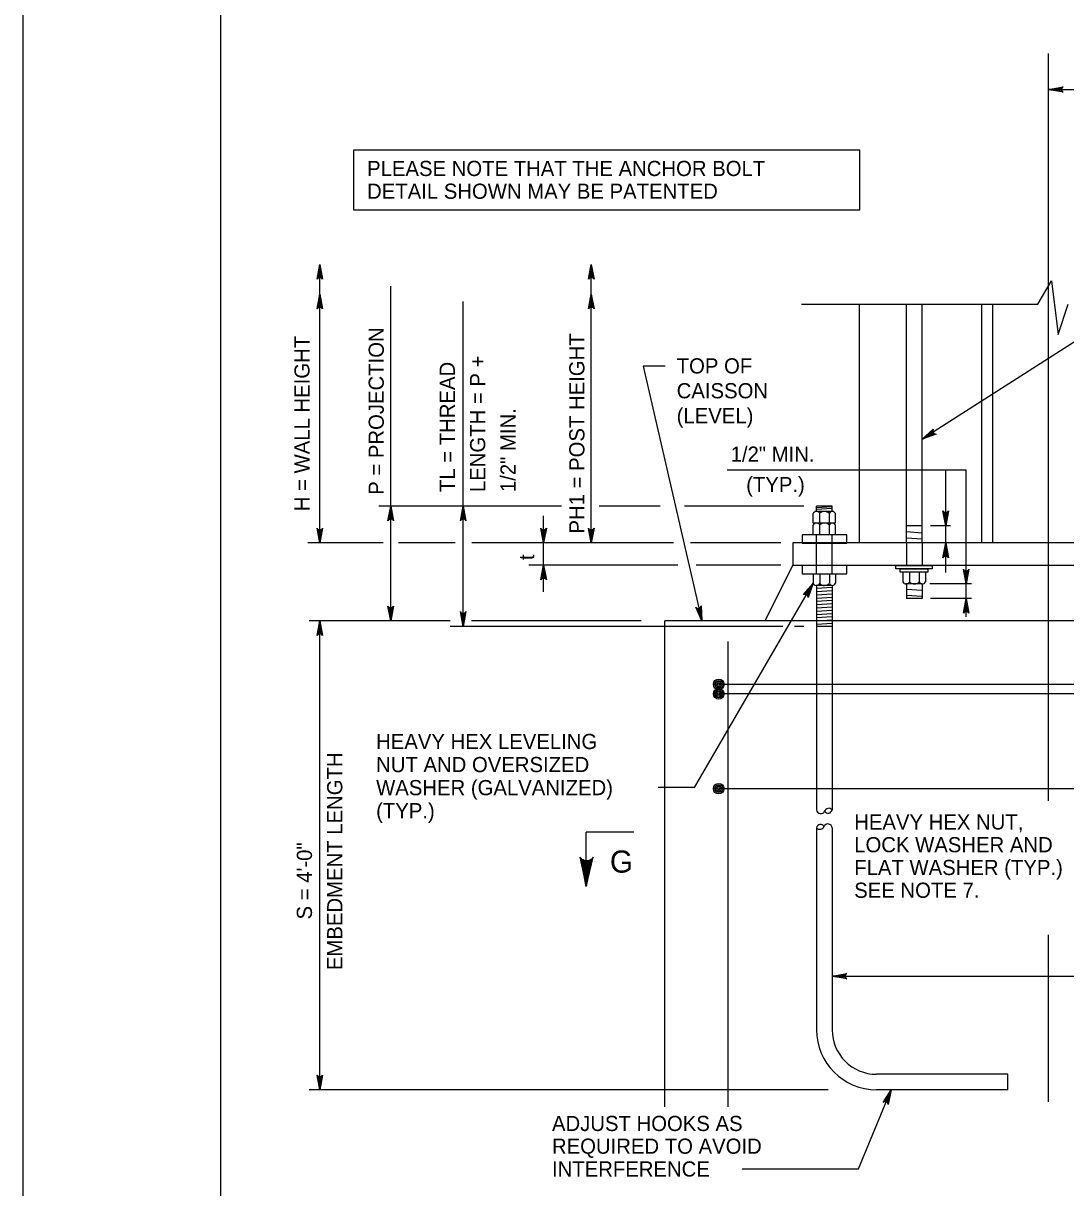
# Model space of a CAD drawing. Extents: x 3351 to 8430, y -3586 to 1457.
# Drawn here: x 3761.3 to 3972.3, y -460.6 to -224.9 of the extents above; entities that cross this region are included whole.
import ezdxf

# ---------------------------------------------------------------- set-up
doc = ezdxf.new("R2010")
doc.units = 0
for name, color, linetype in [('1', 7, 'Continuous'), ('2', 7, 'Continuous'), ('PLT-BNDY', 7, 'Continuous')]:
    doc.layers.add(name, color=color, linetype=linetype)

msp = doc.modelspace()

# ---------------------------------------------------------------- linework, layer by layer
at = {"layer": '1'}
for p, q in [((3968.84, -382.31), (3968.84, -231)), ((3968.84, -238.32), (4031.63, -238.32)), ((4020.82, -259.48), (3943.24, -309.12)), ((3821.37, -330.1), (3821.37, -273.74)), ((3821.37, -277.29), (3821.37, -273.74)), ((3876.3, -330.1), (3876.3, -273.74)), ((3876.3, -277.29), (3876.3, -273.74)), ((3835.7, -345.85), (3835.7, -278.09)), ((3966.69, -281.77), (3969.41, -277.02)), ((3969.41, -277.02), (3970.77, -287.88)), ((3850.36, -346.98), (3850.36, -281.2)), ((3918.84, -281.77), (3966.69, -281.77)), ((3930.59, -330.1), (3930.59, -281.77)), ((3940.09, -330.1), (3940.09, -281.77)), ((3943.24, -330.1), (3943.24, -281.77)), ((3955.34, -330.1), (3955.34, -281.77)), ((3957.59, -330.1), (3957.59, -281.77)), ((3970.77, -287.88), (3972.8, -281.77)), ((3891.23, -294.3), (3886.77, -294.3)), ((3886.77, -294.3), (3898.64, -345.85)), ((3952.17, -315.39), (3903.8, -315.39)), ((3948.02, -336.09), (3948.02, -315.39)), ((3952.17, -345.03), (3952.17, -315.39)), ((3870.29, -322.62), (3833.27, -322.62)), ((3890.25, -322.62), (3877.87, -322.62)), ((3919.3, -322.62), (3895.14, -322.62)), ((3925.04, -322.62), (3921.89, -322.62)), ((3921.89, -323.72), (3921.89, -322.62)), ((3925.04, -322.77), (3921.89, -322.97)), ((3925.04, -323.72), (3925.04, -322.62)), ((3866.65, -339.99), (3866.65, -324.63)), ((3921.18, -326.08), (3921.18, -324.15)), ((3925.36, -323.72), (3921.56, -323.72)), ((3925.04, -323.15), (3921.89, -323.35)), ((3922.52, -326.08), (3922.52, -324.15)), ((3924.48, -326.08), (3924.48, -324.15)), ((3925.71, -326.08), (3925.71, -324.15)), ((3925.71, -326.08), (3921.18, -326.08)), ((3921.18, -328.43), (3921.18, -326.51)), ((3922.52, -328.43), (3922.52, -326.51)), ((3924.48, -328.43), (3924.48, -326.51)), ((3925.71, -328.43), (3925.71, -326.51)), ((3943.24, -326.6), (3940.09, -326.6)), ((3949.02, -326.6), (3944.92, -326.6)), ((3921.89, -336.32), (3921.89, -328.43)), ((3925.04, -336.32), (3925.04, -328.43)), ((3943.24, -328.08), (3940.09, -327.87)), ((3943.24, -329.34), (3940.09, -329.13)), ((3834.2, -330.1), (3818.92, -330.1)), ((3848.76, -330.1), (3837.3, -330.1)), ((3892.95, -330.1), (3852.11, -330.1)), ((3914.69, -330.1), (3896.37, -330.1)), ((3940.09, -330.1), (3940.09, -334.6)), ((3943.24, -330.1), (3943.24, -334.6)), ((3893.81, -334.6), (3863.64, -334.6)), ((3914.69, -334.6), (3897.51, -334.6)), ((3911.47, -345.85), (3917.09, -334.6)), ((3921.18, -336.33), (3921.18, -338.25)), ((3922.52, -336.33), (3922.52, -338.25)), ((3924.48, -336.33), (3924.48, -338.25)), ((3925.71, -336.33), (3925.71, -338.25)), ((3939.38, -336.03), (3939.38, -337.96)), ((3940.72, -336.03), (3940.72, -337.96)), ((3942.67, -336.03), (3942.67, -337.96)), ((3943.91, -336.03), (3943.91, -337.96)), ((3897.16, -379.56), (3921.18, -338.25)), ((3925.05, -338.69), (3921.78, -338.69)), ((3921.89, -338.69), (3921.89, -384.11)), ((3925.04, -339.13), (3921.89, -339.33)), ((3925.04, -338.69), (3925.04, -384.11)), ((3943.25, -338.39), (3939.97, -338.39)), ((3940.09, -338.39), (3940.09, -341.35)), ((3943.24, -338.39), (3943.24, -341.35)), ((3953.25, -338.39), (3944.84, -338.39)), ((3925.04, -339.79), (3921.89, -339.99)), ((3925.04, -340.45), (3921.89, -340.65)), ((3925.04, -341.11), (3921.89, -341.31)), ((3943.24, -339.73), (3940.09, -339.52)), ((3943.24, -340.93), (3940.09, -340.73)), ((3943.24, -341.35), (3940.09, -341.35)), ((3953.25, -341.35), (3944.92, -341.35)), ((3925.04, -341.77), (3921.89, -341.97)), ((3925.04, -342.43), (3921.89, -342.63)), ((3925.04, -343.09), (3921.89, -343.29)), ((3925.04, -343.75), (3921.89, -343.95)), ((3847.76, -345.85), (3819.22, -345.85)), ((3821.37, -440.78), (3821.37, -345.85)), ((3886.41, -345.85), (3852.04, -345.85)), ((4042.28, -345.85), (3891.15, -345.85)), ((3891.15, -444.24), (3891.15, -345.85)), ((3925.04, -344.41), (3921.89, -344.61)), ((3925.04, -345.07), (3921.89, -345.27)), ((3925.04, -345.73), (3921.89, -345.93)), ((3925.04, -346.39), (3921.89, -346.59)), ((3915.03, -346.98), (3847.76, -346.98)), ((3919.3, -346.98), (3917.45, -346.98)), ((3925.04, -346.98), (3921.89, -346.98)), ((3904.01, -444.24), (3904.01, -350.07)), ((4031.34, -358.71), (3902.09, -358.71)), ((4031.34, -360.63), (3902.09, -360.63)), ((3897.16, -379.56), (3889.82, -379.56)), ((4031.34, -379.83), (3902.09, -379.83)), ((3884.92, -388.66), (3875.27, -388.66)), ((3875.27, -399.66), (3875.27, -388.66)), ((3921.89, -387.74), (3921.89, -428.63)), ((3925.04, -387.74), (3925.04, -428.63)), ((3968.84, -443.21), (3968.84, -409.41)), ((3925.04, -417.78), (4049.46, -417.78)), ((3960.59, -437.63), (3934.04, -437.63)), ((3960.59, -440.78), (3960.59, -437.63)), ((3924.24, -440.78), (3819.22, -440.78)), ((3930.41, -456.79), (3937.01, -440.78)), ((3960.59, -440.78), (3934.04, -440.78)), ((3906.81, -456.79), (3930.41, -456.79))]:
    msp.add_line(p, q, dxfattribs=at)
for points in [[(3968.84, -238.32), (3971.82, -237.76), (3971.6, -237.92), (3971.48, -238.12), (3971.44, -238.32), (3971.48, -238.52), (3971.6, -238.72), (3971.82, -238.88), (3968.84, -238.32), (3971.6, -238.72), (3971.48, -238.52), (3968.84, -238.32), (3971.44, -238.32), (3971.48, -238.12), (3968.84, -238.32), (3971.6, -237.92)], [(3821.37, -273.74), (3821.93, -276.73), (3821.77, -276.5), (3821.57, -276.38), (3821.37, -276.34), (3821.17, -276.38), (3820.97, -276.5), (3820.82, -276.73), (3821.37, -273.74), (3820.97, -276.5), (3821.17, -276.38), (3821.37, -273.74), (3821.37, -276.34), (3821.57, -276.38), (3821.37, -273.74), (3821.77, -276.5)], [(3876.3, -273.74), (3876.85, -276.73), (3876.7, -276.5), (3876.5, -276.38), (3876.3, -276.34), (3876.1, -276.38), (3875.9, -276.5), (3875.74, -276.73), (3876.3, -273.74), (3875.9, -276.5), (3876.1, -276.38), (3876.3, -273.74), (3876.3, -276.34), (3876.5, -276.38), (3876.3, -273.74), (3876.7, -276.5)], [(3821.37, -279.75), (3821.93, -282.73), (3821.77, -282.5), (3821.57, -282.39), (3821.37, -282.35), (3821.17, -282.39), (3820.97, -282.5), (3820.82, -282.73), (3821.37, -279.75), (3820.97, -282.5), (3821.17, -282.39), (3821.37, -279.75), (3821.37, -282.35), (3821.57, -282.39), (3821.37, -279.75), (3821.77, -282.5)], [(3876.3, -279.75), (3876.85, -282.73), (3876.7, -282.5), (3876.5, -282.39), (3876.3, -282.35), (3876.1, -282.39), (3875.9, -282.5), (3875.74, -282.73), (3876.3, -279.75), (3875.9, -282.5), (3876.1, -282.39), (3876.3, -279.75), (3876.3, -282.35), (3876.5, -282.39), (3876.3, -279.75), (3876.7, -282.5)], [(3943.24, -309.12), (3945.5, -307.09), (3945.39, -307.35), (3945.39, -307.58), (3945.46, -307.77), (3945.6, -307.92), (3945.8, -308.03), (3946.08, -308.05), (3943.24, -309.12), (3945.8, -308.03), (3945.6, -307.92), (3943.24, -309.12), (3945.46, -307.77), (3945.39, -307.58), (3943.24, -309.12), (3945.39, -307.35)], [(3835.7, -322.62), (3836.26, -325.6), (3836.1, -325.37), (3835.9, -325.26), (3835.7, -325.22), (3835.5, -325.26), (3835.3, -325.37), (3835.14, -325.6), (3835.7, -322.62), (3835.3, -325.37), (3835.5, -325.26), (3835.7, -322.62), (3835.7, -325.22), (3835.9, -325.26), (3835.7, -322.62), (3836.1, -325.37)], [(3850.36, -322.62), (3850.92, -325.6), (3850.76, -325.37), (3850.56, -325.26), (3850.36, -325.22), (3850.16, -325.26), (3849.96, -325.37), (3849.8, -325.6), (3850.36, -322.62), (3849.96, -325.37), (3850.16, -325.26), (3850.36, -322.62), (3850.36, -325.22), (3850.56, -325.26), (3850.36, -322.62), (3850.76, -325.37)], [(3948.02, -326.6), (3947.46, -323.61), (3947.62, -323.84), (3947.82, -323.96), (3948.02, -324), (3948.22, -323.96), (3948.42, -323.84), (3948.58, -323.61), (3948.02, -326.6), (3948.42, -323.84), (3948.22, -323.96), (3948.02, -326.6), (3948.02, -324), (3947.82, -323.96), (3948.02, -326.6), (3947.62, -323.84)], [(3821.37, -330.1), (3820.82, -327.12), (3820.97, -327.35), (3821.17, -327.47), (3821.37, -327.5), (3821.57, -327.47), (3821.77, -327.35), (3821.93, -327.12), (3821.37, -330.1), (3821.77, -327.35), (3821.57, -327.47), (3821.37, -330.1), (3821.37, -327.5), (3821.17, -327.47), (3821.37, -330.1), (3820.97, -327.35)], [(3866.65, -330.1), (3866.09, -327.12), (3866.25, -327.35), (3866.45, -327.47), (3866.65, -327.5), (3866.85, -327.47), (3867.05, -327.35), (3867.21, -327.12), (3866.65, -330.1), (3867.05, -327.35), (3866.85, -327.47), (3866.65, -330.1), (3866.65, -327.5), (3866.45, -327.47), (3866.65, -330.1), (3866.25, -327.35)], [(3876.3, -330.1), (3875.74, -327.12), (3875.9, -327.35), (3876.1, -327.47), (3876.3, -327.5), (3876.5, -327.47), (3876.7, -327.35), (3876.85, -327.12), (3876.3, -330.1), (3876.7, -327.35), (3876.5, -327.47), (3876.3, -330.1), (3876.3, -327.5), (3876.1, -327.47), (3876.3, -330.1), (3875.9, -327.35)], [(3948.02, -330.1), (3948.58, -333.08), (3948.42, -332.85), (3948.22, -332.74), (3948.02, -332.7), (3947.82, -332.74), (3947.62, -332.85), (3947.46, -333.08), (3948.02, -330.1), (3947.62, -332.85), (3947.82, -332.74), (3948.02, -330.1), (3948.02, -332.7), (3948.22, -332.74), (3948.02, -330.1), (3948.42, -332.85)], [(3866.65, -334.6), (3867.21, -337.58), (3867.05, -337.35), (3866.85, -337.24), (3866.65, -337.2), (3866.45, -337.24), (3866.25, -337.35), (3866.09, -337.58), (3866.65, -334.6), (3866.25, -337.35), (3866.45, -337.24), (3866.65, -334.6), (3866.65, -337.2), (3866.85, -337.24), (3866.65, -334.6), (3867.05, -337.35)], [(3952.17, -338.39), (3951.61, -335.41), (3951.77, -335.64), (3951.97, -335.76), (3952.17, -335.79), (3952.37, -335.76), (3952.57, -335.64), (3952.73, -335.41), (3952.17, -338.39), (3952.57, -335.64), (3952.37, -335.76), (3952.17, -338.39), (3952.17, -335.79), (3951.97, -335.76), (3952.17, -338.39), (3951.77, -335.64)], [(3921.18, -338.25), (3920.17, -341.11), (3920.14, -340.83), (3920.03, -340.63), (3919.88, -340.5), (3919.68, -340.43), (3919.45, -340.43), (3919.2, -340.55), (3921.18, -338.25), (3919.45, -340.43), (3919.68, -340.43), (3921.18, -338.25), (3919.88, -340.5), (3920.03, -340.63), (3921.18, -338.25), (3920.14, -340.83)], [(3952.17, -341.35), (3952.73, -344.33), (3952.57, -344.1), (3952.37, -343.98), (3952.17, -343.95), (3951.97, -343.98), (3951.77, -344.1), (3951.61, -344.33), (3952.17, -341.35), (3951.77, -344.1), (3951.97, -343.98), (3952.17, -341.35), (3952.17, -343.95), (3952.37, -343.98), (3952.17, -341.35), (3952.57, -344.1)], [(3835.7, -345.85), (3835.14, -342.87), (3835.3, -343.1), (3835.5, -343.22), (3835.7, -343.25), (3835.9, -343.22), (3836.1, -343.1), (3836.26, -342.87), (3835.7, -345.85), (3836.1, -343.1), (3835.9, -343.22), (3835.7, -345.85), (3835.7, -343.25), (3835.5, -343.22), (3835.7, -345.85), (3835.3, -343.1)], [(3850.36, -346.98), (3849.8, -344), (3849.96, -344.23), (3850.16, -344.35), (3850.36, -344.38), (3850.56, -344.35), (3850.76, -344.23), (3850.92, -344), (3850.36, -346.98), (3850.76, -344.23), (3850.56, -344.35), (3850.36, -346.98), (3850.36, -344.38), (3850.16, -344.35), (3850.36, -346.98), (3849.96, -344.23)], [(3898.64, -345.85), (3897.43, -343.07), (3897.64, -343.26), (3897.86, -343.33), (3898.06, -343.32), (3898.25, -343.24), (3898.42, -343.08), (3898.52, -342.82), (3898.64, -345.85), (3898.42, -343.08), (3898.25, -343.24), (3898.64, -345.85), (3898.06, -343.32), (3897.86, -343.33), (3898.64, -345.85), (3897.64, -343.26)], [(3821.37, -345.85), (3821.93, -348.83), (3821.77, -348.6), (3821.57, -348.48), (3821.37, -348.45), (3821.17, -348.48), (3820.97, -348.6), (3820.82, -348.83), (3821.37, -345.85), (3820.97, -348.6), (3821.17, -348.48), (3821.37, -345.85), (3821.37, -348.45), (3821.57, -348.48), (3821.37, -345.85), (3821.77, -348.6)], [(3875.27, -399.66), (3876.69, -393.7), (3876.49, -393.93), (3876.3, -394.16), (3876.06, -394.28), (3875.82, -394.39), (3875.58, -394.43), (3875.34, -394.46), (3875.1, -394.42), (3874.86, -394.39), (3874.62, -394.26), (3874.38, -394.14), (3874.19, -393.91), (3874, -393.68), (3875.27, -399.66), (3874.19, -393.91), (3874.38, -394.14), (3875.27, -399.66), (3874.62, -394.26), (3874.86, -394.39), (3875.27, -399.66), (3875.1, -394.42), (3875.34, -394.46), (3875.27, -399.66), (3875.58, -394.43), (3875.82, -394.39), (3875.27, -399.66), (3876.06, -394.28), (3876.3, -394.16), (3875.27, -399.66), (3876.49, -393.93)], [(3925.04, -417.78), (3928.02, -417.22), (3927.8, -417.38), (3927.68, -417.58), (3927.64, -417.78), (3927.68, -417.98), (3927.8, -418.18), (3928.02, -418.34), (3925.04, -417.78), (3927.8, -418.18), (3927.68, -417.98), (3925.04, -417.78), (3927.64, -417.78), (3927.68, -417.58), (3925.04, -417.78), (3927.8, -417.38)], [(3821.37, -440.78), (3820.82, -437.8), (3820.97, -438.03), (3821.17, -438.15), (3821.37, -438.18), (3821.57, -438.15), (3821.77, -438.03), (3821.93, -437.8), (3821.37, -440.78), (3821.77, -438.03), (3821.57, -438.15), (3821.37, -440.78), (3821.37, -438.18), (3821.17, -438.15), (3821.37, -440.78), (3820.97, -438.03)], [(3937.01, -440.78), (3936.39, -443.75), (3936.33, -443.48), (3936.19, -443.29), (3936.02, -443.18), (3935.82, -443.14), (3935.59, -443.17), (3935.35, -443.32), (3937.01, -440.78), (3935.59, -443.17), (3935.82, -443.14), (3937.01, -440.78), (3936.02, -443.18), (3936.19, -443.29), (3937.01, -440.78), (3936.33, -443.48)]]:
    msp.add_lwpolyline(points, dxfattribs=at)
for points in [[(3828.14, -262.68), (3930.65, -262.68), (3930.65, -250.58), (3828.14, -250.58)], [(3918.99, -330.13), (3927.99, -330.13), (3927.99, -328.43), (3918.99, -328.43)], [(3917.09, -334.6), (4020.59, -334.6), (4020.59, -330.1), (3917.09, -330.1)], [(3918.99, -336.32), (3927.99, -336.32), (3927.99, -334.63), (3918.99, -334.63)], [(3945.29, -335.31), (3937.91, -335.31), (3937.91, -334.65), (3945.29, -334.65)], [(3944.43, -336.03), (3938.83, -336.03), (3938.83, -335.31), (3944.43, -335.31)]]:
    msp.add_lwpolyline(points, close=True, dxfattribs=at)
for centre, radius in [((3902.09, -358.71), 1.07), ((3902.09, -358.71), 0.8), ((3902.09, -358.71), 0.533), ((3902.09, -360.63), 1.07), ((3902.09, -360.63), 0.8), ((3902.09, -360.63), 0.533), ((3902.09, -358.71), 0.267), ((3902.09, -360.63), 0.267), ((3902.09, -379.83), 1.07), ((3902.09, -379.83), 0.8), ((3902.09, -379.83), 0.533), ((3902.09, -379.83), 0.267)]:
    msp.add_circle(centre, radius, dxfattribs=at)
for centre, radius, start, end in [((3921.87, -324.48), 0.76, 30.7561, 154.8882), ((3923.48, -325.15), 1.43, 45.4443, 131.9686), ((3925.09, -324.38), 0.658, 20.0397, 157.9038), ((3921.87, -326.83), 0.76, 30.7561, 154.8882), ((3923.48, -327.5), 1.43, 45.4443, 131.9686), ((3925.09, -326.74), 0.658, 20.0397, 157.9038), ((3921.87, -337.93), 0.76, 205.1118, 329.2439), ((3923.48, -337.26), 1.43, 228.0314, 314.5557), ((3925.09, -338.03), 0.658, 202.0962, 339.9603), ((3940.07, -337.64), 0.76, 205.1118, 329.2439), ((3941.68, -336.97), 1.43, 228.0314, 314.5557), ((3943.29, -337.74), 0.658, 202.0962, 339.9603), ((3922.74, -384.03), 0.855, 185.1278, 334.7657), ((3924.37, -384.7), 0.903, 41.3831, 159.999), ((3924.22, -383.95), 0.833, 211.9464, 349.4357), ((3922.71, -387.89), 0.833, 31.9464, 169.4357), ((3922.57, -387.14), 0.903, 221.3831, 339.999), ((3924.19, -387.82), 0.855, 5.1278, 154.7657), ((3934.04, -428.63), 12.15, 180, 270), ((3934.04, -428.63), 9, 180, 270)]:
    msp.add_arc(centre, radius, start, end, dxfattribs=at)
at = {"layer": '2'}
msp.add_line((3801.34, -601.31), (3801.34, -37.31), dxfattribs=at)
at = {"layer": 'PLT-BNDY'}
msp.add_lwpolyline([(3761.34, -22.31), (4602.34, -22.31), (4602.34, -616.31), (3761.34, -616.31)], close=True, dxfattribs=at)

# ---------------------------------------------------------------- texts
at = {"layer": '1'}
for s, height, p in [('PLEASE NOTE THAT THE ANCHOR BOLT', 3.072, (3830.92, -255.83)), ('DETAIL SHOWN MAY BE PATENTED', 3.072, (3830.92, -260.44)), ('TOP OF', 3.072, (3893.58, -295.79)), ('CAISSON', 3.072, (3893.58, -300.82)), ('(LEVEL)', 3.072, (3893.58, -305.86)), ('1/2" MIN.', 3.072, (3904.5, -313.66)), ('(TYP.)', 3.072, (3907.64, -319.81)), ('HEAVY HEX LEVELING', 3.072, (3832.75, -371.81)), ('NUT AND OVERSIZED', 3.072, (3832.75, -376.48)), ('WASHER (GALVANIZED)', 3.072, (3832.75, -381.15)), ('(TYP.)', 3.072, (3832.75, -385.82)), ('HEAVY HEX NUT,', 3.072, (3929.51, -388.1)), ('LOCK WASHER AND', 3.072, (3929.51, -392.7)), ('G', 4.48, (3880.07, -396.82)), ('FLAT WASHER (TYP.)', 3.072, (3929.51, -397.31)), ('SEE NOTE 7.', 3.072, (3929.51, -401.92)), ('ADJUST HOOKS AS', 3.072, (3868.34, -449.12)), ('REQUIRED TO AVOID', 3.072, (3868.34, -453.72)), ('INTERFERENCE', 3.072, (3868.34, -458.33))]:
    msp.add_text(s, height=height, dxfattribs=at).set_placement(p)
for s, height, p in [('P = PROJECTION', 3.072, (3834.31, -320.35)), ('H = WALL HEIGHT', 3.072, (3819.28, -323.67)), ('PH1 = POST HEIGHT', 3.072, (3874.91, -328.19)), ('TL = THREAD', 3.072, (3848.69, -319.8)), ('LENGTH = P +', 3.072, (3854.83, -319.8)), ('1/2" MIN.', 3.072, (3860.98, -319.8)), ('t', 3.07, (3864.76, -333.56)), ('EMBEDMENT LENGTH', 3.072, (3825.91, -416.54)), ('S = 4\'-0"', 3.072, (3819.77, -406.3))]:
    msp.add_text(s, height=height, rotation=90, dxfattribs=at).set_placement(p)

doc.saveas('drawing.dxf')
